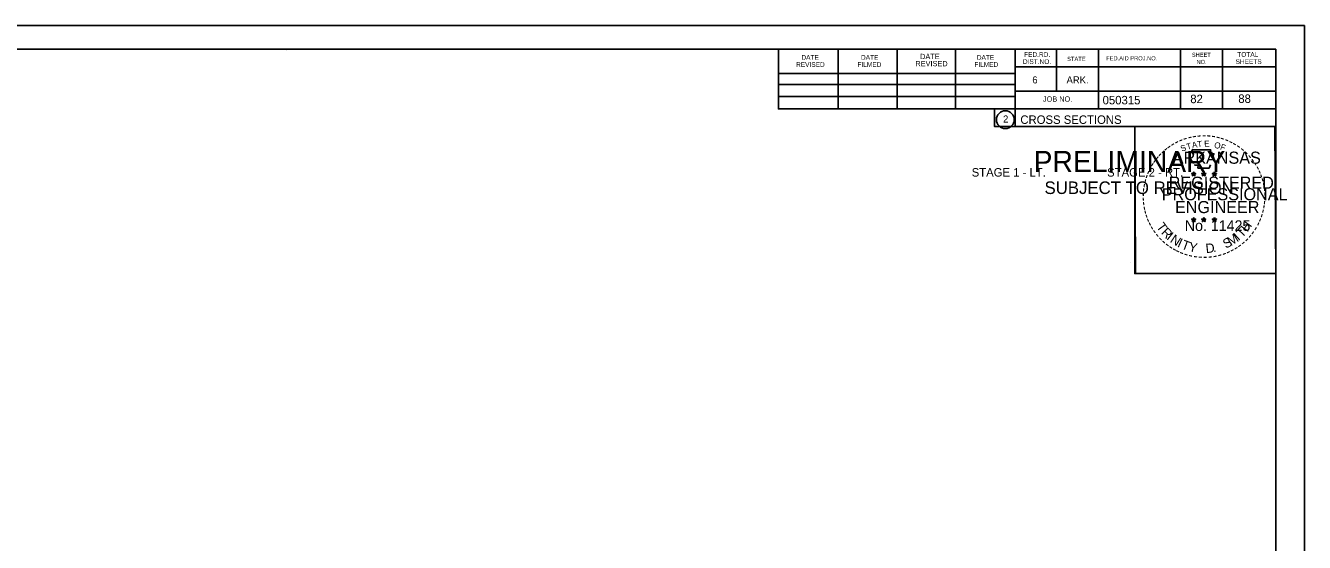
# Model space of a CAD drawing. Extents: x 1486524 to 1499135, y 326561 to 337924.
# Drawn here: x 1488934.3 to 1489145.8, y 335040.5 to 335126 of the extents above; entities that cross this region are included whole.
import ezdxf

# ---------------------------------------------------------------- set-up
doc = ezdxf.new("R2010")
doc.units = 0
for name, color, linetype in [('Default', 7, 'Continuous'), ('E_Property Line', 7, 'Continuous'), ('E_Quarter Calls', 7, 'Continuous'), ('E_Section Line', 7, 'Continuous'), ('E_Station Offset', 7, 'Continuous'), ('S_SIXTEEN_SECTION', 7, 'Continuous')]:
    doc.layers.add(name, color=color, linetype=linetype)

msp = doc.modelspace()

# ---------------------------------------------------------------- linework, layer by layer
at = {"layer": 'E_Property Line'}
for p, q in [((1488824.89, 335122.13), (1489141.07, 335122.13)), ((1488977.41, 335121.87), (1488977.41, 335121.87)), ((1488977.41, 335121.87), (1488977.41, 335121.87)), ((1489058.81, 335112.25), (1489058.81, 335122.13)), ((1489068.67, 335112.25), (1489068.67, 335121.93)), ((1489078.43, 335112.25), (1489078.43, 335121.93)), ((1489088.11, 335112.25), (1489088.11, 335121.93)), ((1489097.97, 335122.13), (1489097.97, 335109.33)), ((1489104.81, 335122.13), (1489104.81, 335115.19)), ((1489111.75, 335122.13), (1489111.75, 335112.25)), ((1489125.33, 335122.13), (1489125.33, 335112.25)), ((1489132.27, 335122.13), (1489132.27, 335112.25)), ((1489141.07, 334916.67), (1489141.07, 335122.13)), ((1489141.07, 335119.19), (1489097.97, 335119.19)), ((1489141.07, 335119.21), (1489141.07, 335119.21)), ((1489058.81, 335118.11), (1489097.97, 335118.11)), ((1489058.81, 335116.25), (1489097.97, 335116.25)), ((1489141.07, 335115.19), (1489097.97, 335115.19)), ((1489100.93, 335115.19), (1489141.07, 335115.19)), ((1489058.81, 335112.25), (1489058.81, 335114.31)), ((1489058.81, 335114.31), (1489097.97, 335114.31)), ((1489141.07, 335112.25), (1489058.81, 335112.25)), ((1489097.97, 335109.33), (1489141.07, 335109.33))]:
    msp.add_line(p, q, dxfattribs=at)
msp.add_circle((1489096.35, 335110.46), 1.47, dxfattribs=at)
at = {"layer": 'E_Quarter Calls'}
for p, q in [((1488812.48, 335126.02), (1489145.82, 335126.02)), ((1489117.1, 335086.87), (1489117.1, 335086.87))]:
    msp.add_line(p, q, dxfattribs=at)
for points in [[(1488812.48, 335126.02), (1489145.82, 335126.02), (1489145.82, 334912.69), (1488812.48, 334912.69)], [(1489058.81, 335122.13), (1489058.81, 335112.25), (1489094.54, 335112.25), (1489094.54, 335109.33), (1489117.74, 335109.33), (1489117.74, 335085), (1489141.07, 335085), (1489141.07, 334916.67), (1488824.89, 334916.67), (1488824.89, 335122.13)], [(1489117.74, 335109.33), (1489140.94, 335109.33), (1489141.07, 335085), (1489117.86, 335085)]]:
    msp.add_lwpolyline(points, close=True, dxfattribs=at)
at = {"layer": 'S_SIXTEEN_SECTION'}
for p, q in [((1489127.15, 335101.58), (1489127.5, 335101.47)), ((1489127.15, 335101.58), (1489127.4, 335101.54)), ((1489127.15, 335101.58), (1489127.39, 335101.46)), ((1489127.28, 335101.18), (1489127.5, 335101.47)), ((1489127.28, 335101.18), (1489127.41, 335101.42)), ((1489127.28, 335101.18), (1489127.5, 335101.39)), ((1489127.5, 335101.84), (1489127.46, 335101.59)), ((1489127.5, 335101.47), (1489127.5, 335101.84)), ((1489127.5, 335101.84), (1489127.55, 335101.59)), ((1489127.85, 335101.58), (1489127.5, 335101.47)), ((1489127.71, 335101.18), (1489127.5, 335101.47)), ((1489127.71, 335101.18), (1489127.5, 335101.39)), ((1489127.85, 335101.58), (1489127.56, 335101.54)), ((1489127.71, 335101.18), (1489127.58, 335101.47)), ((1489127.85, 335101.58), (1489127.64, 335101.48)), ((1489128.82, 335101.58), (1489129.17, 335101.47)), ((1489128.82, 335101.58), (1489129.07, 335101.54)), ((1489128.82, 335101.58), (1489129.06, 335101.46)), ((1489128.95, 335101.18), (1489129.17, 335101.47)), ((1489128.95, 335101.18), (1489129.08, 335101.42)), ((1489128.95, 335101.18), (1489129.17, 335101.39)), ((1489129.17, 335101.84), (1489129.13, 335101.59)), ((1489129.17, 335101.47), (1489129.17, 335101.84)), ((1489129.17, 335101.84), (1489129.22, 335101.59)), ((1489129.52, 335101.58), (1489129.17, 335101.47)), ((1489129.38, 335101.18), (1489129.17, 335101.47)), ((1489129.38, 335101.18), (1489129.17, 335101.39)), ((1489129.52, 335101.58), (1489129.23, 335101.54)), ((1489129.38, 335101.18), (1489129.25, 335101.47)), ((1489129.52, 335101.58), (1489129.31, 335101.48)), ((1489130.58, 335101.57), (1489130.93, 335101.46)), ((1489130.58, 335101.57), (1489130.84, 335101.53)), ((1489130.58, 335101.57), (1489130.82, 335101.45)), ((1489130.72, 335101.16), (1489130.93, 335101.46)), ((1489130.72, 335101.16), (1489130.84, 335101.41)), ((1489130.72, 335101.16), (1489130.93, 335101.38)), ((1489130.93, 335101.83), (1489130.89, 335101.57)), ((1489130.93, 335101.46), (1489130.93, 335101.83)), ((1489130.93, 335101.83), (1489130.98, 335101.58)), ((1489131.28, 335101.57), (1489130.93, 335101.46)), ((1489131.15, 335101.16), (1489130.93, 335101.46)), ((1489131.15, 335101.16), (1489130.93, 335101.38)), ((1489131.28, 335101.57), (1489130.99, 335101.52)), ((1489131.15, 335101.16), (1489131.01, 335101.46)), ((1489131.28, 335101.57), (1489131.08, 335101.47)), ((1489127.15, 335094.01), (1489127.5, 335093.9)), ((1489127.15, 335094.01), (1489127.4, 335093.97)), ((1489127.15, 335094.01), (1489127.38, 335093.89)), ((1489127.28, 335093.6), (1489127.5, 335093.9)), ((1489127.28, 335093.6), (1489127.41, 335093.85)), ((1489127.28, 335093.6), (1489127.49, 335093.82)), ((1489127.5, 335094.27), (1489127.45, 335094.01)), ((1489127.71, 335093.6), (1489127.49, 335093.82)), ((1489127.5, 335093.9), (1489127.5, 335094.27)), ((1489127.5, 335094.27), (1489127.54, 335094.02)), ((1489127.84, 335094.01), (1489127.5, 335093.9)), ((1489127.71, 335093.6), (1489127.5, 335093.9)), ((1489127.84, 335094.01), (1489127.56, 335093.96)), ((1489127.71, 335093.6), (1489127.57, 335093.89)), ((1489127.84, 335094.01), (1489127.64, 335093.91)), ((1489128.82, 335094.01), (1489129.16, 335093.9)), ((1489128.82, 335094.01), (1489129.07, 335093.97)), ((1489128.82, 335094.01), (1489129.05, 335093.89)), ((1489128.95, 335093.6), (1489129.16, 335093.9)), ((1489128.95, 335093.6), (1489129.07, 335093.85)), ((1489128.95, 335093.6), (1489129.16, 335093.82)), ((1489129.16, 335094.27), (1489129.12, 335094.01)), ((1489129.16, 335093.9), (1489129.16, 335094.27)), ((1489129.16, 335094.27), (1489129.21, 335094.02)), ((1489129.51, 335094.01), (1489129.16, 335093.9)), ((1489129.38, 335093.6), (1489129.16, 335093.9)), ((1489129.38, 335093.6), (1489129.16, 335093.82)), ((1489129.51, 335094.01), (1489129.23, 335093.96)), ((1489129.38, 335093.6), (1489129.24, 335093.89)), ((1489129.51, 335094.01), (1489129.31, 335093.91)), ((1489130.58, 335094), (1489130.93, 335093.89)), ((1489130.58, 335094), (1489130.84, 335093.96)), ((1489130.58, 335094), (1489130.82, 335093.88)), ((1489130.72, 335093.59), (1489130.93, 335093.89)), ((1489130.72, 335093.59), (1489130.84, 335093.84)), ((1489130.72, 335093.59), (1489130.93, 335093.81)), ((1489130.93, 335094.26), (1489130.89, 335094)), ((1489130.93, 335093.89), (1489130.93, 335094.26)), ((1489130.93, 335094.26), (1489130.98, 335094.01)), ((1489131.28, 335094), (1489130.93, 335093.89)), ((1489131.14, 335093.59), (1489130.93, 335093.89)), ((1489131.14, 335093.59), (1489130.93, 335093.81)), ((1489131.28, 335094), (1489130.99, 335093.95)), ((1489131.14, 335093.59), (1489131.01, 335093.88)), ((1489131.28, 335094), (1489131.07, 335093.9))]:
    msp.add_line(p, q, dxfattribs=at)
for points in [[(1489127.19, 335105.46), (1489127.46, 335104.64)], [(1489130.7, 335104.54), (1489130.84, 335104.82), (1489130.16, 335104.8), (1489130.31, 335105.46), (1489127.19, 335105.46)], [(1489127.68, 335103.04), (1489127.68, 335102.95), (1489128.25, 335102.93), (1489128.19, 335102.46), (1489130.06, 335102.46), (1489130.26, 335103)], [(1489127.5, 335101.84), (1489127.71, 335101.18), (1489127.15, 335101.58), (1489127.85, 335101.58), (1489127.28, 335101.18), (1489127.5, 335101.84)], [(1489129.17, 335101.84), (1489129.38, 335101.18), (1489128.82, 335101.58), (1489129.52, 335101.58), (1489128.95, 335101.18), (1489129.17, 335101.84)], [(1489130.93, 335101.83), (1489131.15, 335101.16), (1489130.58, 335101.57), (1489131.28, 335101.57), (1489130.72, 335101.16), (1489130.93, 335101.83)], [(1489127.5, 335094.27), (1489127.71, 335093.6), (1489127.15, 335094.01), (1489127.84, 335094.01), (1489127.28, 335093.6), (1489127.5, 335094.27)], [(1489129.16, 335094.27), (1489129.38, 335093.6), (1489128.82, 335094.01), (1489129.51, 335094.01), (1489128.95, 335093.6), (1489129.16, 335094.27)], [(1489130.93, 335094.26), (1489131.14, 335093.59), (1489130.58, 335094), (1489131.28, 335094), (1489130.72, 335093.59), (1489130.93, 335094.26)]]:
    msp.add_lwpolyline(points, dxfattribs=at)
for centre, radius in [((1489127.5, 335101.47), 0.172), ((1489127.5, 335101.47), 0.145), ((1489127.5, 335101.47), 0.116), ((1489127.5, 335101.47), 0.0991), ((1489127.5, 335101.47), 0.0747), ((1489127.5, 335101.47), 0.0495), ((1489127.5, 335101.47), 0.0296), ((1489129.17, 335101.47), 0.172), ((1489129.17, 335101.47), 0.145), ((1489129.17, 335101.47), 0.116), ((1489129.17, 335101.47), 0.0991), ((1489129.17, 335101.47), 0.0747), ((1489129.17, 335101.47), 0.0495), ((1489129.17, 335101.47), 0.0296), ((1489130.93, 335101.46), 0.172), ((1489130.93, 335101.46), 0.145), ((1489130.93, 335101.46), 0.116), ((1489130.93, 335101.46), 0.0991), ((1489130.93, 335101.46), 0.0747), ((1489130.93, 335101.46), 0.0495), ((1489130.93, 335101.46), 0.0296), ((1489127.49, 335093.9), 0.172), ((1489127.49, 335093.9), 0.145), ((1489127.49, 335093.9), 0.116), ((1489127.49, 335093.9), 0.0991), ((1489127.49, 335093.9), 0.0747), ((1489127.49, 335093.9), 0.0495), ((1489127.49, 335093.9), 0.0296), ((1489129.16, 335093.9), 0.172), ((1489129.16, 335093.9), 0.145), ((1489129.16, 335093.9), 0.116), ((1489129.16, 335093.9), 0.0991), ((1489129.16, 335093.9), 0.0747), ((1489129.16, 335093.9), 0.0495), ((1489129.16, 335093.9), 0.0296), ((1489130.93, 335093.89), 0.172), ((1489130.93, 335093.89), 0.145), ((1489130.93, 335093.89), 0.116), ((1489130.93, 335093.89), 0.0991), ((1489130.93, 335093.89), 0.0747), ((1489130.93, 335093.89), 0.0495), ((1489130.93, 335093.89), 0.0296)]:
    msp.add_circle(centre, radius, dxfattribs=at)

# ---------------------------------------------------------------- texts
at = {"layer": 'Default'}
for s, p in [('STAGE 1 - LT.', (1489090.78, 335101.04)), ('STAGE 2 - RT.', (1489113.18, 335101.04))]:
    msp.add_text(s, height=1.4, dxfattribs=at).set_placement(p)
at = {"layer": 'E_Property Line'}
for s, height, p in [('DATE', 0.879, (1489082.25, 335120.47)), ('FED.RD.', 0.782, (1489099.45, 335120.85)), ('SHEET', 0.684, (1489127.19, 335120.85)), ('TOTAL', 0.782, (1489134.71, 335120.85)), ('REVISED', 0.782, (1489061.73, 335119.19)), ('DATE', 0.782, (1489062.61, 335120.37)), ('FILMED', 0.782, (1489071.89, 335119.19)), ('DATE', 0.782, (1489072.47, 335120.37)), ('REVISED', 0.879, (1489081.47, 335119.29)), ('FILMED', 0.782, (1489091.23, 335119.19)), ('DATE', 0.782, (1489091.63, 335120.37)), ('DIST.NO.', 0.782, (1489099.25, 335119.67)), ('STATE', 0.684, (1489106.57, 335120.17)), ('FED.AID PROJ.NO.', 0.684, (1489113.03, 335120.27)), ('NO.', 0.684, (1489127.97, 335119.67)), ('SHEETS', 0.782, (1489134.43, 335119.67)), ('6', 1.17, (1489100.81, 335116.45)), ('ARK.', 1.172, (1489106.47, 335116.45)), ('JOB NO.', 0.879, (1489102.57, 335113.43)), ('050315', 1.4, (1489112.44, 335112.99)), ('2', 1.17, (1489095.97, 335109.98)), ('CROSS SECTIONS', 1.4, (1489098.83, 335109.76))]:
    msp.add_text(s, height=height, rotation=360, dxfattribs=at).set_placement(p)
at = {"layer": 'E_Section Line'}
for s, height, p in [('PRELIMINARY', 3.5, (1489101.02, 335101.79)), ('DWB', 0.01, (1489101.76, 335103.64)), ('SUBJECT TO REVISION', 2.0751, (1489102.83, 335098.16))]:
    msp.add_text(s, height=height, rotation=360, dxfattribs=at).set_placement(p)
at = {"layer": 'E_Station Offset'}
for s, p in [('82', (1489126.94, 335113.19)), ('88', (1489134.88, 335113.23))]:
    msp.add_text(s, height=1.4, dxfattribs=at).set_placement(p)
at = {"layer": 'S_SIXTEEN_SECTION'}
for s, height, rotation, p in [('-', 1.6, 34.0636, (1489124.08, 335105.63)), ('-', 1.6, 28.7918, (1489124.67, 335106)), ('-', 1.6, 24.3072, (1489125.31, 335106.32)), ('-', 1.6, 19.1761, (1489125.94, 335106.59)), ('T', 1, 16.4036, (1489126.46, 335105.47)), ('-', 1.6, 13.6301, (1489126.69, 335106.83)), ('A', 1, 11.2132, (1489127.29, 335105.72)), ('-', 1.6, 10.2193, (1489127.37, 335106.99)), ('T', 1, 6.0228, (1489128.14, 335105.89)), ('-', 1.6, 5.8968, (1489128.1, 335107.1)), ('-', 1.6, 0.1862, (1489128.87, 335107.17)), ('E', 1, 0.8323, (1489129.24, 335106)), ('-', 1.6, 357.743, (1489129.59, 335107.16)), ('-', 1.6, 352.1617, (1489130.34, 335107.11)), ('O', 1, 350.4515, (1489130.84, 335105.79)), ('-', 1.6, 347.2049, (1489131.05, 335106.99)), ('-', 1.6, 342.3362, (1489131.69, 335106.84)), ('-', 1.6, 337.8551, (1489132.42, 335106.61)), ('-', 1.6, 334.1211, (1489133.06, 335106.34)), ('-', 1.6, 329.6409, (1489133.63, 335106.06)), ('-', 1.6, 50.6142, (1489121.74, 335103.48)), ('-', 1.6, 48.423, (1489122.14, 335103.97)), ('-', 1.6, 42.9622, (1489122.59, 335104.44)), ('-', 1.6, 38.9507, (1489123.02, 335104.86)), ('-', 1.6, 36.2317, (1489123.5, 335105.24)), ('ARKANSAS', 2, 360, (1489124.04, 335103.17)), ('S', 1, 21.594, (1489125.55, 335105.14)), ('F', 1, 340.0707, (1489131.8, 335105.56)), ('-', 1.6, 325.8627, (1489134.28, 335105.7)), ('-', 1.6, 320.5297, (1489134.89, 335105.27)), ('-', 1.6, 315.5786, (1489135.49, 335104.78)), ('-', 1.6, 309.8797, (1489136.06, 335104.23)), ('-', 1.6, 62.8713, (1489120.69, 335101.77)), ('-', 1.6, 58.0706, (1489121, 335102.39)), ('-', 1.6, 54.2325, (1489121.32, 335102.91)), ('-', 1.6, 306.6522, (1489136.58, 335103.63)), ('-', 1.4, 303.6753, (1489137.07, 335103.06)), ('-', 1.6, 299.6684, (1489137.39, 335102.46)), ('-', 1.6, 75.461, (1489120.01, 335099.82)), ('-', 1.6, 72.3945, (1489120.21, 335100.53)), ('-', 1.6, 67.7743, (1489120.43, 335101.16)), ('REGISTERED', 2, 360, (1489123.37, 335099.03)), ('DWB', 0.01, 360, (1489127.49, 335101.47)), ('DWB', 0.01, 360, (1489129.16, 335101.47)), ('DWB', 0.01, 360, (1489130.92, 335101.46)), ('-', 1.6, 294.6628, (1489137.71, 335101.85)), ('-', 1.6, 290.5728, (1489137.97, 335101.27)), ('-', 1.6, 285.1233, (1489138.2, 335100.69)), ('-', 1.6, 89.0622, (1489119.78, 335097.71)), ('-', 1.6, 85.1863, (1489119.8, 335098.41)), ('-', 1.6, 81.2013, (1489119.88, 335099.1)), ('PROFESSIONAL', 2, 360, (1489122.22, 335097.12)), ('-', 1.6, 280.5493, (1489138.4, 335099.95)), ('-', 1.6, 276.5962, (1489138.56, 335099.18)), ('-', 1.6, 274.3301, (1489138.62, 335098.46)), ('-', 1.6, 94.1959, (1489119.81, 335096.99)), ('-', 1.6, 98.9479, (1489119.89, 335096.32)), ('-', 1.6, 101.7149, (1489120.02, 335095.59)), ('ENGINEER', 2, 360, (1489124.41, 335095)), ('-', 1.6, 260.9953, (1489138.57, 335096.5)), ('-', 1.6, 263.5172, (1489138.64, 335097.16)), ('-', 1.6, 269.9407, (1489138.66, 335097.82)), ('-', 1.6, 105.4578, (1489120.18, 335094.99)), ('-', 1.6, 109.0874, (1489120.4, 335094.36)), ('-', 1.6, 114.0643, (1489120.65, 335093.76)), ('No. 11425', 1.757, 360, (1489126.03, 335092.05)), ('DWB', 0.01, 360, (1489127.48, 335093.9)), ('DWB', 0.01, 360, (1489129.15, 335093.9)), ('DWB', 0.01, 360, (1489130.92, 335093.89)), ('-', 1.6, 247.8887, (1489138.05, 335094.43)), ('-', 1.6, 252.8681, (1489138.28, 335095.11)), ('-', 1.6, 255.7626, (1489138.46, 335095.83)), ('-', 1.6, 115.7289, (1489120.96, 335093.15)), ('-', 1.6, 120.4471, (1489121.31, 335092.56)), ('-', 1.6, 125.8934, (1489121.72, 335092)), ('T', 1.54, 306.0406, (1489121.25, 335092.74)), ('R', 1.54, 314.005, (1489122.02, 335091.69)), ('I', 1.54, 321.9694, (1489122.92, 335090.76)), ('I', 1.54, 42.1136, (1489134.92, 335090.35)), ('T', 1.54, 46.6444, (1489135.49, 335090.83)), ('H', 1.54, 54.6088, (1489136.38, 335091.77)), ('-', 1.6, 233.8452, (1489136.99, 335092.4)), ('-', 1.6, 239.0712, (1489137.4, 335093.05)), ('-', 1.6, 244.6197, (1489137.79, 335093.8)), ('-', 1.6, 130.7181, (1489122.18, 335091.45)), ('-', 1.6, 134.2238, (1489122.7, 335090.9)), ('-', 1.6, 138.9338, (1489123.22, 335090.44)), ('-', 1.6, 144.6463, (1489123.78, 335090.03)), ('N', 1.54, 326.5002, (1489123.49, 335090.29)), ('I', 1.54, 335.3603, (1489124.69, 335089.5)), ('T', 1.54, 339.8912, (1489125.35, 335089.17)), ('Y', 1.54, 347.8556, (1489126.57, 335088.73)), ('D', 1.54, 6.3969, (1489129.56, 335088.37)), ('S', 1.54, 26.9312, (1489132.8, 335089.1)), ('M', 1.54, 32.6563, (1489133.64, 335089.51)), ('-', 1.6, 215.7363, (1489135.01, 335090.29)), ('-', 1.6, 221.0851, (1489135.56, 335090.76)), ('-', 1.6, 225.7653, (1489136.09, 335091.27)), ('-', 1.6, 231.2538, (1489136.56, 335091.83)), ('-', 1.6, 148.0898, (1489124.34, 335089.66)), ('-', 1.6, 151.5704, (1489124.92, 335089.34)), ('-', 1.6, 154.6002, (1489125.44, 335089.09)), ('-', 1.6, 158.5612, (1489126.06, 335088.84)), ('-', 1.6, 162.7983, (1489126.75, 335088.62)), ('-', 1.6, 167.5555, (1489127.46, 335088.46)), ('-', 1.6, 173.1155, (1489128.24, 335088.35)), ('-', 1.6, 176.5183, (1489128.98, 335088.3)), ('-', 1.6, 181.5918, (1489129.73, 335088.31)), ('-', 1.6, 185.8167, (1489130.54, 335088.39)), ('-', 1.6, 191.2858, (1489131.27, 335088.52)), ('.', 1.54, 13.7642, (1489130.75, 335088.5)), ('-', 1.6, 195.4743, (1489132, 335088.72)), ('-', 1.6, 200.7184, (1489132.68, 335088.96)), ('-', 1.6, 204.2516, (1489133.3, 335089.24)), ('-', 1.6, 207.3568, (1489133.92, 335089.56)), ('-', 1.6, 212.2491, (1489134.48, 335089.9))]:
    msp.add_text(s, height=height, rotation=rotation, dxfattribs=at).set_placement(p)

doc.saveas('drawing.dxf')
